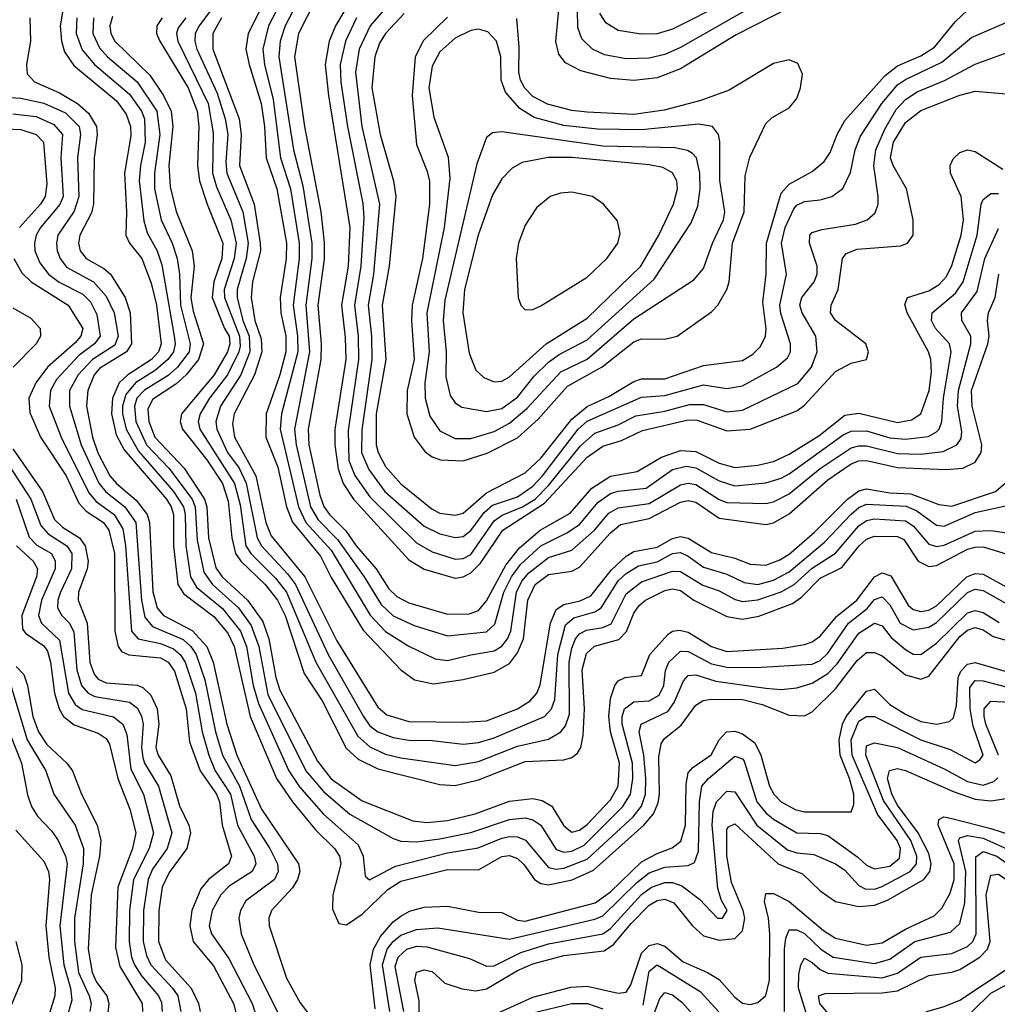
# Model space of a CAD drawing. Header units: inches. Extents: x 990535 to 1117859, y 769386 to 892122.
# Tile 286 of 656: x 1037367 to 1039887, y 872928 to 875466. Entities that reach past the tile are written whole.
import ezdxf

# ---------------------------------------------------------------- set-up
doc = ezdxf.new("R2010")
doc.units = ezdxf.units.IN
doc.header["$MEASUREMENT"] = 0
doc.layers.add('B0837', color=7, linetype='Continuous')

msp = doc.modelspace()

# ---------------------------------------------------------------- linework, layer by layer
at = {"layer": 'B0837', "color": 5}
for points, elevation in [([(1038035.8, 875590), (1037956.2, 875430), (1037950.5, 875390), (1037958.6, 875350), (1037990, 875250), (1037998.5, 875190), (1038002.5, 875110), (1038029.7, 875029.7), (1038054.6, 874890), (1038053.8, 874850), (1038038.4, 874750), (1038040.1, 874710), (1038053.1, 874650), (1038053.4, 874610), (1038038.2, 874550), (1038002.2, 874450), (1038001.6, 874390), (1038032.2, 874312.2), (1038054.8, 874210), (1038070.5, 874170.5), (1038142.8, 874082.8), (1038170, 874027.8), (1038252.6, 873892.6), (1038350, 873790.5), (1038384.5, 873764.5), (1038433.8, 873753.8), (1038510, 873765.2), (1038590, 873784.2), (1038630, 873806.4), (1038650, 873833.5), (1038665.9, 873870), (1038676.9, 873970), (1038696.1, 874010), (1038730, 874035.5), (1038790, 874044.1), (1038810, 874055.1), (1038890, 874143), (1038915.6, 874164.4), (1038990, 874180.4), (1039070, 874222), (1039090, 874226.4), (1039110, 874222), (1039170, 874181), (1039290, 874164.8), (1039310, 874168.9), (1039350, 874191.9), (1039450, 874279.4), (1039510, 874320.6), (1039530, 874328.5), (1039550, 874329.5), (1039630, 874311.3), (1039753.9, 874306.1), (1039797.6, 874310), (1039830, 874325.5), (1039845.4, 874350), (1039847.3, 874370), (1039822.2, 874470), (1039820.7, 874510), (1039862.3, 874630), (1039866, 874650), (1039861.7, 874690), (1039864.4, 874710), (1039881.7, 874750), (1039890.6, 874809.4)], 4020), ([(1037915.3, 875564.7), (1037829.5, 875450), (1037819.7, 875430), (1037818.8, 875410), (1037824.2, 875390), (1037876, 875276), (1037896.9, 875210), (1037903.4, 875170), (1037898.6, 875098.6), (1037901.4, 875070), (1037942.3, 874970), (1037955.8, 874890), (1037951, 874850), (1037928, 874770), (1037928, 874750), (1037942.5, 874690), (1037958.8, 874650), (1037960.7, 874610), (1037937.5, 874550), (1037884.8, 874470), (1037872.7, 874430), (1037875.1, 874410), (1037902.5, 874350), (1037932.7, 874310), (1037951.3, 874271.3), (1037979.1, 874130), (1037990.9, 874110), (1038057.9, 874037.9), (1038078.3, 874010), (1038162.1, 873830), (1038253.1, 873670), (1038270, 873646.2), (1038290, 873630.6), (1038330, 873616.1), (1038370, 873608.8), (1038430, 873607.7), (1038510, 873598.8), (1038550, 873603.1), (1038590, 873614.8), (1038719.7, 873670), (1038737.7, 873690), (1038746.6, 873713.4), (1038754, 873830), (1038773.6, 873906.4), (1038795.7, 873924.3), (1038850, 873939.8), (1038865.9, 873950), (1038910, 874019.1), (1038930, 874038.1), (1038962.1, 874057.9), (1039010, 874068.1), (1039050, 874090), (1039070, 874092.2), (1039090, 874083.3), (1039130, 874054.8), (1039190, 874036.6), (1039234.8, 874014.8), (1039270, 874010.3), (1039310, 874021.3), (1039350, 874042.3), (1039441.1, 874118.9), (1039510, 874191.3), (1039530, 874208.4), (1039550, 874217.1), (1039651.7, 874211.7), (1039679.5, 874199.5), (1039730, 874162.6), (1039750, 874160.6), (1039830, 874195.6), (1039940, 874220)], 3960), ([(1038070, 875568.8), (1038009, 875450), (1037993.7, 875390), (1037998.6, 875350), (1038020.3, 875260.3), (1038039.1, 875110), (1038065.2, 875030), (1038087.9, 874890), (1038087.7, 874850), (1038072.2, 874730), (1038083.3, 874650), (1038084.1, 874610), (1038041.9, 874450), (1038038.5, 874410), (1038086, 874210), (1038104.9, 874170), (1038170, 874098.5), (1038270.7, 873930.7), (1038310, 873889), (1038370, 873850.7), (1038438.4, 873818.4), (1038470, 873813.9), (1038530, 873828.7), (1038590, 873839.3), (1038610, 873851.4), (1038624.5, 873870), (1038632.9, 873890), (1038647.5, 873990), (1038661.7, 874018.3), (1038679.7, 874040.3), (1038730, 874079.6), (1038790, 874098.6), (1038848.6, 874150), (1038885.9, 874194.1), (1038910, 874207.8), (1038990, 874218.4), (1039070, 874267), (1039090, 874271), (1039110, 874267.4), (1039170, 874228.8), (1039190, 874221.6), (1039290, 874219.1), (1039310, 874223.2), (1039350, 874243.6), (1039430, 874308.7), (1039510, 874362), (1039530, 874367.7), (1039550, 874367.2), (1039630, 874347.6), (1039690, 874346.1), (1039747.1, 874352.9), (1039782.6, 874370), (1039793.6, 874386.4), (1039795.7, 874404.3), (1039784.6, 874470), (1039786.9, 874510), (1039818.3, 874630), (1039818.4, 874650), (1039795.2, 874690), (1039794.9, 874710), (1039835.3, 874764.7), (1039854.7, 874850), (1039890, 874927.8)], 4040), ([(1038099.2, 875540.8), (1038051.1, 875450), (1038039, 875410), (1038035.5, 875370), (1038073.1, 875130), (1038097.3, 875037.3), (1038120, 874890), (1038120.3, 874850), (1038105.1, 874730), (1038114.1, 874610), (1038075.7, 874410), (1038079.7, 874370), (1038116.9, 874210), (1038136.3, 874176.3), (1038186.2, 874126.2), (1038255.5, 874030), (1038298.9, 873958.9), (1038330, 873929), (1038384.4, 873904.4), (1038470, 873877.9), (1038570, 873887.7), (1038591.9, 873908.1), (1038614.9, 873990), (1038634.5, 874030), (1038658.1, 874061.9), (1038710, 874109.8), (1038777.1, 874142.9), (1038810, 874164.9), (1038858.2, 874221.8), (1038890, 874244.7), (1038910, 874250.9), (1038981.7, 874258.3), (1039050, 874306.4), (1039085.1, 874314.9), (1039110, 874310.7), (1039170, 874277.4), (1039210, 874264.3), (1039290, 874272.1), (1039330, 874284.1), (1039350, 874295.2), (1039490, 874395.7), (1039510, 874405), (1039550, 874406.2), (1039610, 874388.3), (1039650, 874384.8), (1039708.4, 874391.6), (1039730, 874403.2), (1039737, 874410), (1039743.9, 874430), (1039748.4, 874490), (1039767.6, 874610), (1039763.5, 874630), (1039727.8, 874670), (1039717.1, 874690), (1039719.2, 874710), (1039779, 874761), (1039798.7, 874790), (1039835.2, 874910), (1039845, 874990), (1039850, 875001.8), (1039870, 875017.5), (1039890, 875017.9)], 4060), ([(1039438.3, 875541.7), (1039213.8, 875426.2), (1039070, 875338.6), (1039010, 875315.7), (1038950, 875309), (1038890, 875313.9), (1038813.7, 875333.7), (1038774.3, 875354.3), (1038757, 875377), (1038749.2, 875409.2), (1038758.1, 875510)], 4180), ([(1039307.1, 875530), (1039070, 875393.6), (1039030, 875375.7), (1038990, 875366.2), (1038930, 875364.7), (1038874.8, 875374.8), (1038843.2, 875390), (1038816.4, 875416.4), (1038805.4, 875445.4), (1038804.5, 875490)], 4160), ([(1038130, 875515.6), (1038085.6, 875430), (1038075.9, 875370), (1038101.1, 875190), (1038143.6, 874970), (1038151.7, 874891.7), (1038151.9, 874848.1), (1038135.8, 874730), (1038144.4, 874630), (1038143.2, 874590), (1038110.5, 874410), (1038112.9, 874370), (1038140.5, 874240.5), (1038151, 874211), (1038166, 874190), (1038208.2, 874148.2), (1038234.5, 874110), (1038285.9, 874050), (1038319.1, 873999.1), (1038339, 873979), (1038370, 873962.4), (1038470, 873933.8), (1038525.6, 873934.4), (1038550, 873943.2), (1038570, 873968.2), (1038620.2, 874059.8), (1038655.5, 874104.5), (1038708.9, 874150), (1038785.9, 874194.1), (1038842, 874258), (1038890, 874288.9), (1038959.1, 874300.9), (1039021.6, 874338.4), (1039070, 874355.2), (1039110, 874352.4), (1039170, 874323.1), (1039210, 874311.5), (1039270, 874317.9), (1039310, 874327.1), (1039350, 874345.8), (1039427.1, 874392.9), (1039493.6, 874446.4), (1039530, 874451.7), (1039630, 874427.6), (1039665.9, 874434.1), (1039689.9, 874450), (1039711, 874510), (1039716.8, 874556.8), (1039715.7, 874590), (1039709.6, 874610), (1039654.9, 874710), (1039648.2, 874731.8), (1039655, 874750), (1039710, 874766.8), (1039736.9, 874783.1), (1039755.9, 874804.1), (1039770, 874832.1), (1039793.9, 874910), (1039799.4, 874950), (1039793.3, 875010), (1039766.4, 875070), (1039765.2, 875090), (1039773.1, 875106.9), (1039790, 875123.3), (1039810, 875130.1), (1039830, 875126.1), (1039900.7, 875080.7)], 4080), ([(1039190, 875511.5), (1039050, 875441.3), (1039010, 875429.3), (1038968.7, 875428.7), (1038910, 875437.8), (1038877.8, 875457.8), (1038862.7, 875482.7)], 4140), ([(1037478.4, 875490), (1037471.5, 875450), (1037474.7, 875410), (1037482.6, 875382.6), (1037507.2, 875347.2), (1037616.6, 875256.6), (1037641.8, 875221.8), (1037652.9, 875190), (1037653.5, 875166.5), (1037637.2, 875070), (1037643, 874970), (1037640.8, 874910), (1037650.7, 874890), (1037682.3, 874850), (1037706.3, 874786.3), (1037720, 874730), (1037732.3, 874630), (1037725.5, 874610), (1037707.4, 874590), (1037645.8, 874550), (1037623.6, 874530), (1037606.3, 874490), (1037604.3, 874450), (1037615.9, 874395.9), (1037636.7, 874356.7), (1037745.3, 874230), (1037757.5, 874210), (1037763.4, 874190), (1037764.1, 874110), (1037775.1, 874010), (1037790, 873985.6), (1037867.3, 873927.3), (1037904.2, 873884.2), (1037920.2, 873850), (1037960.9, 873670), (1038029.6, 873510), (1038070, 873450), (1038130, 873378.2), (1038178.8, 873330), (1038191.4, 873310), (1038194.6, 873290), (1038174.2, 873210), (1038173.3, 873173.3), (1038190, 873136.5), (1038210, 873132.9), (1038250, 873160.1), (1038316, 873224), (1038350, 873245.2), (1038470, 873275.4), (1038550, 873275), (1038610, 873308.9), (1038630, 873311.4), (1038650, 873304), (1038667.4, 873287.4), (1038693.9, 873250), (1038710, 873239.6), (1038730, 873236.1), (1038790.8, 873249.2), (1038846.2, 873273.8), (1038975.6, 873390), (1039000.7, 873419.3), (1039012.5, 873447.5), (1039016.1, 873470), (1039014.1, 873565.9), (1039020.2, 873599.8), (1039027.9, 873612.1), (1039072.4, 873647.6), (1039110, 873699.1), (1039129.1, 873710.9), (1039150, 873714.6), (1039230, 873713.3), (1039280.8, 873700.8), (1039350, 873673), (1039390, 873671.7), (1039410, 873681.9), (1039470, 873741.3), (1039525.7, 873814.3), (1039550, 873834.8), (1039570, 873835.2), (1039590, 873825.8), (1039650, 873777.3), (1039690, 873766.4), (1039710, 873773.8), (1039790, 873875.8), (1039810, 873892.5), (1039830, 873899), (1039850, 873892.9), (1039876.1, 873876.1), (1039910, 873866.3)], 3820), ([(1037606.6, 875473.4), (1037599.6, 875450), (1037602.2, 875430), (1037612.2, 875410), (1037702.8, 875322.8), (1037738, 875270), (1037757.6, 875230), (1037762, 875190), (1037751.4, 875090), (1037754.8, 875034.8), (1037771, 874971), (1037812.1, 874870), (1037816.9, 874830), (1037808.6, 874748.6), (1037814.5, 874714.5), (1037840.7, 874630), (1037828.1, 874590), (1037796.6, 874550), (1037770, 874526.1), (1037710, 874487), (1037697.9, 874462.1), (1037700, 874430), (1037715.4, 874390), (1037791.6, 874310), (1037843.5, 874230), (1037849.4, 874210), (1037853.8, 874130), (1037872.6, 874052.6), (1037889.4, 874029.4), (1037954.3, 873970), (1037994.4, 873914.4), (1038009.7, 873870), (1038027.6, 873770), (1038037.5, 873737.5), (1038134.9, 873554.9), (1038170, 873509.3), (1038250, 873452.3), (1038380.8, 873400.8), (1038416.4, 873396.4), (1038470, 873402), (1038541.1, 873418.9), (1038630, 873451.9), (1038690, 873458.7), (1038713.8, 873453.8), (1038738.6, 873438.6), (1038770, 873388.1), (1038790, 873372), (1038810, 873376.8), (1038830, 873391.8), (1038890, 873454.7), (1038910.1, 873490), (1038913, 873550), (1038890.1, 873630), (1038885.8, 873670), (1038890, 873716.2), (1038901.3, 873750), (1038910, 873761.8), (1038928, 873770), (1038970, 873775.3), (1038991.1, 873830), (1039038.2, 873881.8), (1039050, 873889.5), (1039067.4, 873892.6), (1039090, 873887.3), (1039150.2, 873850.2), (1039190, 873837), (1039333.7, 873846.3), (1039390, 873855), (1039410, 873862.2), (1039430, 873876.6), (1039472.4, 873927.6), (1039524.6, 873970), (1039570, 874029.5), (1039590, 874040.5), (1039612.2, 874032.2), (1039657, 873957), (1039670, 873945.3), (1039690, 873940.1), (1039710, 873944), (1039730, 873955.3), (1039808.3, 874030), (1039830, 874038.7), (1039850, 874036.6), (1039910, 874003.8)], 3880), ([(1038205.4, 875490), (1038181.3, 875450), (1038165.2, 875410), (1038154.8, 875350), (1038163.1, 875270), (1038218.4, 874930), (1038214.3, 874830), (1038196.9, 874730), (1038206.5, 874646.5), (1038207.9, 874590), (1038179.3, 874410), (1038179.5, 874370), (1038188.1, 874308.1), (1038201, 874270), (1038227.5, 874230), (1038370, 874073.6), (1038410, 874049.5), (1038490, 874026.7), (1038510, 874030), (1038530, 874040.3), (1038555.1, 874064.9), (1038612.8, 874150), (1038720.1, 874219.9), (1038830, 874338.3), (1038870, 874366.6), (1038918.6, 874381.4), (1038972.8, 874407.2), (1039090, 874434.5), (1039113.1, 874433.1), (1039190, 874406.3), (1039250, 874410.1), (1039370, 874457.9), (1039390, 874471.8), (1039470, 874559.1), (1039510, 874580.1), (1039549.5, 874590), (1039555, 874610), (1039547.8, 874630), (1039469.4, 874690), (1039456.9, 874710), (1039458.3, 874730), (1039477, 874770), (1039487.8, 874850), (1039497, 874863), (1039525.8, 874874.2), (1039637, 874883), (1039655, 874890), (1039669.9, 874910), (1039670.4, 874950), (1039652.8, 875030), (1039618.1, 875090), (1039611.6, 875110), (1039619.5, 875150), (1039650, 875200.7), (1039690, 875231.7), (1039790, 875271.4), (1039830, 875281), (1039910, 875274.7)], 4120), ([(1038310, 875495), (1038270.6, 875450), (1038242.2, 875390), (1038233.2, 875330), (1038249.5, 875190), (1038294.4, 874990), (1038278.9, 874810), (1038265.4, 874730), (1038273.7, 874650), (1038274.6, 874590), (1038248.9, 874408.9), (1038248.3, 874350), (1038266.8, 874306.8), (1038308.5, 874250), (1038410, 874160.3), (1038450, 874140.3), (1038490, 874131.3), (1038510, 874133.8), (1038530, 874149.4), (1038564.2, 874195.8), (1038585.5, 874214.5), (1038650, 874235.8), (1038690, 874263.8), (1038715, 874290), (1038806.9, 874410), (1038830, 874430.6), (1038970, 874492.6), (1039030, 874496.7), (1039130, 874524.7), (1039190, 874515.1), (1039230, 874521.7), (1039317.5, 874570), (1039346.2, 874593.8), (1039354.2, 874610), (1039353.7, 874630), (1039328.7, 874708.7), (1039326, 874730), (1039343.7, 874810), (1039330.5, 874890), (1039339.8, 874930), (1039362.2, 874977.8), (1039370, 874988), (1039390, 874997), (1039430, 875001), (1039460.5, 875010), (1039489.1, 875030.9), (1039508.1, 875071.9), (1039520.8, 875130), (1039534.6, 875165.4), (1039589.2, 875250), (1039630, 875297.4), (1039650, 875311.7), (1039743.5, 875356.5), (1039820.2, 875419.8), (1039937, 875470)], 4160), ([(1038358.1, 875481.9), (1038309.7, 875430.3), (1038294.5, 875405.5), (1038282.3, 875370), (1038274.7, 875290), (1038296, 875170), (1038330.8, 875050), (1038336.7, 875010), (1038319.6, 874830), (1038301.5, 874730), (1038310.6, 874590), (1038286.4, 874450), (1038286.3, 874370), (1038291.4, 874350), (1038310, 874314.4), (1038350, 874269.2), (1038430, 874203.9), (1038450, 874193.9), (1038490, 874188.7), (1038510, 874194.2), (1038570, 874246.6), (1038670, 874297.6), (1038710, 874336), (1038790, 874436.5), (1038830, 874468.9), (1038885.6, 874494.4), (1038950, 874533.5), (1038970, 874539.9), (1039030, 874540.2), (1039130, 874574.6), (1039230, 874587.4), (1039256.8, 874603.2), (1039276.5, 874623.5), (1039289.3, 874650), (1039291.1, 874668.9), (1039282.4, 874737.6), (1039291.2, 874810), (1039291.9, 874890), (1039330, 875018.3), (1039350, 875042.1), (1039410, 875074.1), (1039440.2, 875099.8), (1039456.4, 875123.6), (1039474.4, 875170), (1039494.2, 875205.8), (1039598, 875322), (1039630, 875346.8), (1039690, 875372.8), (1039725, 875395), (1039779.4, 875460.6), (1039809.9, 875490)], 4180), ([(1038470, 875472.5), (1038407.9, 875412.1), (1038386.3, 875370), (1038378.5, 875270), (1038390, 875144), (1038416.9, 875076.9), (1038423.1, 875050), (1038423.1, 874990), (1038405.1, 874850), (1038378.7, 874730), (1038377, 874690), (1038383.8, 874590), (1038366.2, 874510), (1038365.5, 874450), (1038383.7, 874390), (1038411.9, 874351.9), (1038430, 874339.2), (1038451.7, 874331.7), (1038510, 874328.7), (1038571.9, 874348.1), (1038650, 874388.3), (1038703.7, 874436.3), (1038779.2, 874520.8), (1038868.7, 874571.3), (1038950, 874635), (1038970, 874643.3), (1039030, 874642.5), (1039061.8, 874650), (1039150, 874712.3), (1039166.9, 874730), (1039189.6, 874770), (1039195.8, 874790), (1039204.8, 874890), (1039234.4, 874970), (1039237.2, 875062.8), (1039248.8, 875111.2), (1039290, 875198.3), (1039306.6, 875213.4), (1039350, 875238.4), (1039370, 875262.7), (1039379.9, 875290), (1039385.1, 875325.1), (1039373, 875353), (1039350, 875361.8), (1039310, 875352.8), (1039196, 875284), (1039122.4, 875257.6), (1039027.9, 875232.1), (1038950, 875221.2), (1038830, 875227), (1038790, 875231.3), (1038727.8, 875247.8), (1038690, 875267.5), (1038668.9, 875288.9), (1038657.9, 875310), (1038653.9, 875330), (1038654.8, 875394.9), (1038648.8, 875468.8)], 4220), ([(1037393.8, 875470), (1037394.9, 875410), (1037384.7, 875350), (1037386.4, 875326.4), (1037405.7, 875305.7), (1037470, 875277.2), (1037516.7, 875250), (1037544.6, 875224.6), (1037565.1, 875190), (1037567.2, 875170), (1037559.1, 875110), (1037558, 874990), (1037552.2, 874967.8), (1037522.3, 874910), (1037519.3, 874890), (1037523.5, 874870), (1037538.6, 874850), (1037584.6, 874824.6), (1037601.1, 874810), (1037639.2, 874750), (1037652.2, 874710), (1037655.5, 874630), (1037642.7, 874610), (1037573.3, 874566.7), (1037559.2, 874550), (1037542.9, 874510), (1037539.8, 874470), (1037554.9, 874390), (1037569, 874349), (1037599.7, 874290), (1037616.5, 874270), (1037667.2, 874227.2), (1037696, 874190), (1037702, 874170), (1037710.7, 873990.7), (1037721.3, 873950), (1037738.3, 873930), (1037811.7, 873891.7), (1037849.8, 873850), (1037865.8, 873810), (1037900.8, 873650), (1037926.8, 873570), (1037990.8, 873430.8), (1038086.3, 873290), (1038089.2, 873270), (1038083.4, 873250), (1038070, 873228.4), (1038015.9, 873170), (1038009.7, 873150), (1038010.1, 873130), (1038055.2, 872995.2), (1038090, 872931.9), (1038121.7, 872890)], 3780), ([(1037514.5, 875470), (1037513, 875430), (1037528, 875388), (1037560.2, 875350), (1037650, 875273.8), (1037681, 875230), (1037688.8, 875210), (1037691, 875150), (1037678.4, 875090), (1037675.2, 875050), (1037687.5, 874947.5), (1037696.2, 874916.2), (1037721.6, 874870), (1037733.6, 874833.6), (1037765.7, 874650), (1037768, 874630), (1037763.8, 874610), (1037748.8, 874590), (1037717.5, 874562.5), (1037666, 874530), (1037640.6, 874499.4), (1037632.4, 874470), (1037632.3, 874450), (1037641.6, 874410), (1037673.9, 874353.9), (1037764.1, 874250), (1037789.7, 874210), (1037793.9, 874190), (1037795.5, 874110), (1037807.5, 874030), (1037823.4, 874003.4), (1037890, 873948.5), (1037936.2, 873890), (1037951.8, 873850), (1037969.4, 873750), (1037983.2, 873703.2), (1038060.7, 873530), (1038088.4, 873488.4), (1038150, 873418.1), (1038239.5, 873339.5), (1038252.5, 873310), (1038258, 873258), (1038268.9, 873248.9), (1038335.7, 873284.3), (1038470, 873318.1), (1038548.9, 873331.1), (1038610, 873356.3), (1038630, 873360.3), (1038650, 873359.4), (1038671.2, 873351.2), (1038730, 873281.1), (1038750, 873276.7), (1038770, 873278.8), (1038830, 873301.9), (1038948.3, 873411.7), (1038970, 873438.9), (1038980.1, 873470), (1038981.2, 873510), (1038975.8, 873570), (1038963.7, 873630), (1038968.9, 873650), (1039037.3, 873682.7), (1039053.9, 873706.1), (1039078, 873762), (1039090, 873775.3), (1039110, 873776.8), (1039161.2, 873761.2), (1039290, 873742.8), (1039330, 873739.7), (1039370, 873743.4), (1039410, 873756.1), (1039450, 873780.3), (1039474.1, 873805.9), (1039530, 873884.5), (1039570, 873910.1), (1039590, 873903.3), (1039613.1, 873873.1), (1039650, 873842.7), (1039670, 873830.6), (1039690, 873829.7), (1039730, 873858.6), (1039810, 873937.4), (1039830, 873942.8), (1039850, 873937.5), (1039891.8, 873911.8)], 3840), ([(1037557.2, 875470), (1037555.9, 875430), (1037573.4, 875393.4), (1037593.8, 875370), (1037670, 875305.7), (1037720.9, 875230), (1037728.6, 875170), (1037714.4, 875070), (1037715.2, 875030), (1037732.3, 874950), (1037759.9, 874890), (1037772.8, 874850), (1037779.3, 874810), (1037781.6, 874730), (1037806.9, 874630), (1037804.2, 874610), (1037774.4, 874570), (1037750, 874548.9), (1037688.8, 874511.2), (1037669.6, 874490.4), (1037663.1, 874470), (1037666.4, 874430), (1037694, 874370), (1037751.8, 874310), (1037811.5, 874230), (1037819.7, 874210), (1037824.7, 874124.7), (1037842, 874042), (1037864, 874010), (1037931.1, 873950), (1037964.1, 873904.1), (1037983.8, 873850), (1038006.5, 873726.5), (1038105.1, 873530), (1038150, 873476.5), (1038217.8, 873417.8), (1038330, 873355.4), (1038350, 873348.3), (1038390, 873346.7), (1038450, 873355), (1038530, 873370.7), (1038630, 873404.2), (1038670, 873408.5), (1038690, 873403.7), (1038710.2, 873390.2), (1038750, 873326.8), (1038770, 873320.2), (1038790, 873322.5), (1038822, 873338), (1038921.9, 873438.1), (1038941.1, 873470), (1038947.4, 873510), (1038946.7, 873550), (1038920, 873650), (1038920, 873670), (1038926.1, 873690), (1038950, 873707.7), (1038990, 873710.6), (1039015.3, 873724.7), (1039027.8, 873750), (1039032, 873788), (1039040.1, 873810), (1039070, 873838.1), (1039090, 873837.2), (1039150, 873805.8), (1039190, 873797), (1039264.2, 873795.8), (1039410, 873804.5), (1039430, 873814.3), (1039450, 873833.2), (1039503.4, 873910), (1039551.7, 873948.3), (1039570, 873971), (1039590, 873977.9), (1039610, 873957.8), (1039636.6, 873910), (1039670, 873893.4), (1039710, 873900.3), (1039730, 873911.9), (1039810, 873989.6), (1039830, 873998.1), (1039850, 873994.3), (1039910, 873960.9)], 3860), ([(1037734.7, 875470), (1037720.4, 875450), (1037719.8, 875430), (1037728.2, 875410), (1037801.2, 875290), (1037824.5, 875230), (1037829.2, 875190), (1037826, 875090), (1037831, 875050), (1037850.2, 874990.2), (1037891.1, 874890), (1037888.1, 874850), (1037867.9, 874790), (1037863.4, 874750), (1037895, 874670), (1037907.2, 874650), (1037908.8, 874630), (1037902.5, 874610), (1037868.6, 874550), (1037784.4, 874450), (1037781, 874430), (1037787, 874410), (1037850, 874331.7), (1037890, 874270.1), (1037904.9, 874224.9), (1037914.1, 874130), (1037923.4, 874090), (1037937.2, 874070), (1038000.2, 874010), (1038032.1, 873970), (1038051.1, 873930), (1038100.9, 873780.9), (1038146.7, 873710), (1038208.5, 873588.5), (1038239.9, 873559.9), (1038290, 873534.7), (1038450, 873494.3), (1038490, 873492), (1038550, 873506.7), (1038670, 873553.7), (1038770, 873558.3), (1038790, 873564.4), (1038804.9, 873575.1), (1038813.9, 873590), (1038819.2, 873620.8), (1038823.2, 873690), (1038816.9, 873790), (1038828, 873832), (1038849.1, 873850.9), (1038911.6, 873868.4), (1038930.8, 873889.2), (1038950, 873936.1), (1038963.7, 873956.3), (1038980.4, 873970), (1039030, 873994.2), (1039050, 873998.9), (1039070, 873994.4), (1039104.8, 873970), (1039190, 873927.7), (1039230, 873920.3), (1039271.9, 873928.1), (1039358.7, 873961.3), (1039382.6, 873977.4), (1039430, 874026.3), (1039486.2, 874053.8), (1039530.4, 874109.6), (1039550, 874127.2), (1039570, 874134.4), (1039630, 874133.3), (1039645.6, 874125.6), (1039682.6, 874070), (1039710, 874056.4), (1039730, 874059.3), (1039810, 874101.4), (1039830, 874106.6), (1039850, 874107.2), (1039912.1, 874087.9)], 3920), ([(1037795.3, 875470), (1037775.6, 875444.4), (1037771.7, 875430), (1037774.7, 875410), (1037852.8, 875250), (1037866.4, 875173.6), (1037864.2, 875070), (1037874.6, 875034.6), (1037911.2, 874950), (1037924.9, 874890), (1037919.7, 874850), (1037894.5, 874770), (1037895.1, 874750), (1037933.8, 874650), (1037935.4, 874624.6), (1037932.4, 874610), (1037903.1, 874550), (1037856.6, 874490), (1037832.1, 874450), (1037827.3, 874430), (1037831.6, 874410), (1037921.1, 874270), (1037935.4, 874215.4), (1037950, 874110), (1037962.8, 874090), (1038026.4, 874026.4), (1038054.9, 873990), (1038130.3, 873810), (1038239.2, 873619.2), (1038270, 873591.7), (1038310, 873573.1), (1038350, 873563.3), (1038490, 873543.5), (1038550, 873553.5), (1038650, 873593.6), (1038730, 873611.6), (1038761.9, 873630), (1038774, 873646), (1038783.9, 873676.1), (1038783.6, 873810), (1038790, 873845.9), (1038800.1, 873870), (1038810, 873882.5), (1038827.9, 873892.1), (1038870, 873898.8), (1038891.5, 873908.5), (1038930, 873986.2), (1038970, 874017), (1039050, 874044.2), (1039070, 874043.8), (1039128.2, 874008.2), (1039170, 873993.3), (1039211.6, 873971.6), (1039230, 873966.3), (1039270, 873970.2), (1039330, 873991.3), (1039363.7, 874010), (1039410, 874052.5), (1039469.4, 874090.6), (1039530, 874161.6), (1039550, 874175.1), (1039570, 874179.1), (1039650, 874174.4), (1039670, 874161.6), (1039710, 874114.1), (1039730, 874108.3), (1039750, 874111.2), (1039830, 874147.1), (1039870, 874149.5), (1039970, 874134.2)], 3940), ([(1037887.3, 875470), (1037865.4, 875430), (1037865.5, 875390), (1037932.9, 875210), (1037938.2, 875170), (1037934, 875090), (1037971.7, 874990), (1037987.3, 874890), (1037987.9, 874870), (1037967.5, 874790), (1037963.9, 874750), (1037973.3, 874690), (1037990, 874643), (1037991.7, 874610), (1037972.5, 874550), (1037920, 874450), (1037916, 874424), (1037921.2, 874390), (1037976, 874290), (1038001.3, 874170), (1038015.8, 874135.8), (1038102.1, 874030), (1038184.5, 873864.5), (1038290, 873693.6), (1038313.9, 873673.9), (1038370, 873657.3), (1038510, 873655.3), (1038570, 873659), (1038649.9, 873690), (1038682.5, 873710), (1038699.9, 873730), (1038708.6, 873751.4), (1038735.4, 873910), (1038750, 873945.5), (1038770, 873958.6), (1038811.9, 873968.1), (1038838.9, 873981.1), (1038892.3, 874047.7), (1038930, 874082.9), (1038950, 874094.8), (1039010, 874106.4), (1039050, 874128.8), (1039070, 874133.5), (1039090, 874129.2), (1039150, 874092.3), (1039210, 874078.2), (1039250, 874062.8), (1039290, 874059.9), (1039326.4, 874073.6), (1039350, 874088.4), (1039415.5, 874144.5), (1039501.1, 874230), (1039530, 874251), (1039550, 874256.2), (1039610, 874246.5), (1039663.6, 874243.6), (1039736.3, 874216.3), (1039770, 874212.2), (1039882.4, 874250), (1039907.8, 874272.2)], 3980), ([(1038235.3, 875470), (1038206.9, 875410), (1038193, 875350), (1038195.1, 875304.9), (1038212.4, 875190), (1038251.5, 874991.5), (1038254.6, 874954.6), (1038246.6, 874830), (1038230.2, 874730), (1038239.4, 874650), (1038240.6, 874590), (1038213.5, 874406.5), (1038215.2, 874330), (1038231.2, 874291.2), (1038270, 874235.9), (1038390, 874117.6), (1038430, 874093.9), (1038490, 874075.7), (1038510, 874076.8), (1038530, 874087.5), (1038590, 874174), (1038610.9, 874189.1), (1038663.5, 874210), (1038695.5, 874230), (1038730, 874265.2), (1038812.6, 874367.4), (1038850, 874399.6), (1038910, 874421.9), (1038955.2, 874444.8), (1039030, 874456.4), (1039093.7, 874473.7), (1039130, 874473.9), (1039190, 874454.7), (1039230, 874458.9), (1039372.4, 874527.6), (1039408, 874570), (1039422.5, 874610), (1039418.8, 874650), (1039383.6, 874710), (1039378.1, 874730), (1039383.1, 874750), (1039414.6, 874790), (1039422.3, 874810), (1039422.6, 874830), (1039402.9, 874890), (1039403.8, 874910), (1039410, 874916.8), (1039434.7, 874925.3), (1039521.7, 874938.3), (1039551.7, 874950), (1039572.4, 874967.6), (1039579.7, 874990), (1039579.9, 875010), (1039568.6, 875088.6), (1039573.9, 875130), (1039596.6, 875183.4), (1039626.1, 875233.9), (1039650, 875259.9), (1039680.4, 875279.6), (1039750.7, 875309.3), (1039830, 875351.2), (1039990, 875409.6)], 4140), ([(1037330, 875265.8), (1037370, 875263.2), (1037430, 875250.5), (1037485.8, 875225.8), (1037520.6, 875190), (1037524.4, 875170), (1037516.1, 875110), (1037520.2, 875010), (1037507.9, 874972.1), (1037465.8, 874910), (1037461.9, 874890), (1037464.1, 874870), (1037471.9, 874850), (1037488, 874828), (1037557.8, 874790), (1037590, 874753.5), (1037610.5, 874710), (1037621, 874650), (1037612.9, 874627.1), (1037554.8, 874590), (1037517.7, 874550), (1037495.6, 874510), (1037495.6, 874470), (1037526.2, 874370), (1037571.2, 874271.2), (1037589, 874249), (1037638.5, 874210), (1037666.5, 874170), (1037681.6, 873970), (1037690, 873926), (1037710, 873901.6), (1037788.4, 873868.4), (1037808.7, 873850), (1037822.3, 873830), (1037844.2, 873764.2), (1037872.4, 873630), (1037890, 873570), (1037934, 873490), (1037964.1, 873404.1), (1038012, 873330), (1038031.6, 873290), (1038033.3, 873270), (1038024.1, 873250), (1037950, 873194.9), (1037936.6, 873170), (1037932.3, 873150), (1037937.9, 873110), (1037971, 873030), (1038041.3, 872890)], 3760), ([(1037350, 875223.2), (1037410, 875215.8), (1037455.7, 875195.7), (1037477.6, 875170), (1037473.8, 875110), (1037479.1, 875010), (1037470.9, 874989.1), (1037420.6, 874930), (1037410.1, 874910), (1037405.3, 874890), (1037406.5, 874870), (1037419.2, 874839.2), (1037441.5, 874810), (1037468.8, 874788.8), (1037530, 874758.4), (1037550, 874738.2), (1037566.1, 874706.1), (1037574.4, 874650), (1037559.9, 874630), (1037520.2, 874599.8), (1037462, 874538), (1037447.1, 874510), (1037443.6, 874470), (1037474.6, 874390), (1037545.9, 874245.9), (1037564.3, 874224.3), (1037611.2, 874190), (1037633.5, 874153.5), (1037640.4, 874110), (1037655.7, 873890), (1037672.7, 873870), (1037730, 873857.8), (1037764.1, 873844.1), (1037780.8, 873830), (1037794.2, 873810), (1037820.5, 873730), (1037837.2, 873630), (1037854.5, 873570), (1037871.3, 873530), (1037910.7, 873470), (1037928.8, 873390), (1037971.7, 873310), (1037975.8, 873290), (1037966.9, 873270), (1037907.2, 873232.8), (1037885.5, 873210), (1037863.7, 873170), (1037856, 873130), (1037862, 873110), (1037906.6, 873046.6), (1037966.5, 872930), (1037979.1, 872890)], 3740), ([(1037330, 875184.1), (1037370, 875182.6), (1037410, 875170), (1037429.1, 875150), (1037437.2, 875042.8), (1037433.4, 875010), (1037421.1, 874990), (1037367.1, 874930)], 3720), ([(1037352.2, 874850), (1037372.8, 874812.8), (1037397.3, 874790), (1037492.2, 874730), (1037529.8, 874670), (1037525, 874650), (1037510, 874632.6), (1037438.9, 874570), (1037408.7, 874530), (1037390.6, 874490), (1037393.3, 874453.3), (1037421.3, 874390), (1037487.3, 874290), (1037519.6, 874219.6), (1037539.1, 874199.1), (1037583, 874170), (1037597.1, 874150), (1037611.7, 874090), (1037612.8, 873890), (1037620.8, 873850), (1037630, 873837.5), (1037648.7, 873828.7), (1037730, 873821.3), (1037750.2, 873810.2), (1037766.5, 873786.5), (1037796.1, 873690), (1037804.8, 873604.8), (1037832.2, 873530), (1037874.9, 873470), (1037881.9, 873450), (1037889.4, 873389.4), (1037913.6, 873310), (1037905.9, 873290), (1037854, 873250), (1037834.2, 873225.8), (1037811.2, 873170), (1037805.5, 873130), (1037814.6, 873090), (1037867, 873027), (1037918.6, 872930), (1037928.4, 872890)], 3720), ([(1037350, 874723), (1037396.4, 874696.4), (1037420.5, 874670), (1037420.7, 874650), (1037410, 874630), (1037350.7, 874570)], 3680), ([(1037350, 874359.5), (1037426.5, 874250), (1037457.3, 874177.3), (1037477.4, 874157.4), (1037521.2, 874130), (1037535.9, 874110), (1037543.7, 874070), (1037541.5, 874050), (1037518.6, 873990), (1037517.7, 873970), (1037540.9, 873910), (1037548.2, 873810), (1037559, 873779), (1037570, 873765.7), (1037590, 873756.6), (1037670, 873750.3), (1037684.6, 873744.6), (1037705, 873724.9), (1037721.3, 873690), (1037726.2, 873650), (1037718, 873590), (1037724.6, 873570), (1037757, 873517), (1037779.6, 873439.6), (1037803.2, 873390), (1037807.6, 873370), (1037797.9, 873330), (1037752.2, 873267.8), (1037734.7, 873230), (1037725.6, 873170), (1037724.7, 873090), (1037742.8, 873042.8), (1037808.9, 872970), (1037828.4, 872930), (1037832.3, 872910)], 3680), ([(1037317.6, 874350), (1037396.1, 874230), (1037421.7, 874161.7), (1037440.5, 874140.5), (1037489.1, 874110), (1037501.4, 874090), (1037500.6, 874050), (1037472.7, 873990), (1037465.6, 873970), (1037464.9, 873950), (1037476.2, 873930), (1037495.7, 873910), (1037507, 873887), (1037514.8, 873790), (1037526.4, 873750), (1037543.9, 873730), (1037561.4, 873721.4), (1037650, 873707.1), (1037670.9, 873690.9), (1037681.3, 873670), (1037685.3, 873650), (1037681.4, 873590), (1037684.3, 873564.3), (1037689.2, 873549.2), (1037725.3, 873490), (1037759.3, 873370), (1037747.4, 873330), (1037710, 873276.2), (1037698.4, 873250), (1037686.7, 873170), (1037685.6, 873090), (1037693.8, 873053.8), (1037705.1, 873030), (1037761.3, 872970), (1037774.6, 872950), (1037782.3, 872910)], 3660), ([(1037358.7, 874230), (1037391.8, 874131.8), (1037411.6, 874111.6), (1037449, 874090), (1037459.2, 874070), (1037458.6, 874050), (1037423.7, 873970), (1037415.5, 873930), (1037423.6, 873910), (1037470, 873866.2), (1037493.1, 873730), (1037510, 873701), (1037528, 873688), (1037608.7, 873668.7), (1037633.2, 873650), (1037643.1, 873623.1), (1037653.8, 873533.8), (1037686.6, 873470), (1037712.1, 873370), (1037700.7, 873330), (1037660.4, 873250), (1037650.6, 873170), (1037649.3, 873090), (1037655.5, 873050), (1037663.2, 873030), (1037681.1, 873001.1), (1037725, 872950), (1037732.7, 872932.7), (1037734.8, 872910)], 3640), ([(1037359.3, 874110), (1037402, 874070), (1037413, 874050), (1037411, 874030), (1037373, 873930), (1037374.7, 873894.7), (1037383.4, 873883.4), (1037430, 873852.2), (1037438.6, 873838.6), (1037446.6, 873810), (1037457.2, 873730), (1037469.5, 873689.5), (1037480.4, 873670), (1037508.1, 873648.1), (1037570, 873626.5), (1037590, 873612.8), (1037598.8, 873598.8), (1037620.5, 873510), (1037651.3, 873431.3), (1037666.4, 873370), (1037658, 873330), (1037620.2, 873230), (1037614.6, 873074.6), (1037625.3, 873025.3), (1037682.9, 872930), (1037684.1, 872910)], 3620), ([(1037358.3, 873798.3), (1037377.9, 873777.9), (1037387.6, 873750), (1037401.6, 873670), (1037415.6, 873630), (1037437.6, 873597.6), (1037488.9, 873550), (1037503.4, 873530), (1037527, 873470), (1037567.1, 873390), (1037576.6, 873350), (1037573.2, 873310), (1037551.3, 873210), (1037543.5, 873070), (1037554.3, 873010), (1037565.6, 872985.6), (1037591.7, 872950), (1037597.2, 872930), (1037594.1, 872905.9)], 3580), ([(1038283.5, 872916.5), (1038270.5, 873030), (1038278.8, 873070), (1038296.8, 873103.2), (1038330, 873141), (1038350, 873155.5), (1038371.7, 873168.3), (1038410, 873178.5), (1038470, 873180.7), (1038550, 873165.8), (1038610, 873164.6), (1038650, 873144.9), (1038670, 873142.3), (1038850.2, 873189.8), (1038890, 873217.6), (1038970, 873295), (1039010, 873316.6), (1039048.9, 873331.1), (1039071.4, 873348.6), (1039083, 873390), (1039084.6, 873495.5), (1039090, 873524.5), (1039102, 873538), (1039149.1, 873570.9), (1039170.4, 873609.6), (1039189.3, 873630.7), (1039210, 873631.8), (1039230, 873625.5), (1039261.8, 873601.8), (1039277.5, 873570), (1039299.8, 873490), (1039310.5, 873470), (1039330, 873449.7), (1039366, 873430), (1039390, 873424.1), (1039510, 873424.2), (1039517.2, 873442.8), (1039516.8, 873470), (1039506, 873510), (1039481.8, 873570), (1039478.9, 873610), (1039487.6, 873650), (1039497.1, 873670), (1039550, 873734.8), (1039570, 873739.9), (1039610, 873701), (1039650, 873675.6), (1039690, 873657.3), (1039730, 873650.3), (1039763.2, 873656.8), (1039773.7, 873666.3), (1039781.8, 873698.2), (1039785.8, 873770), (1039793.2, 873786.8), (1039810, 873804.5), (1039830, 873808.8), (1039910, 873785.8)], 3780), ([(1037344.6, 873750), (1037386.2, 873610), (1037434.7, 873530), (1037455.5, 873470), (1037510.4, 873390), (1037531.5, 873330), (1037531.2, 873290), (1037508.9, 873150), (1037508.6, 873090), (1037519, 873010), (1037546.7, 872950), (1037551.4, 872930), (1037547.8, 872910)], 3560), ([(1038321.5, 872910), (1038302.1, 873030), (1038314.6, 873070), (1038329.7, 873090.3), (1038350, 873106.5), (1038390, 873120.8), (1038445.2, 873125.2), (1038630, 873096), (1038850, 873147.7), (1038870, 873156.5), (1038957.8, 873242.2), (1038990, 873267), (1039030, 873281.9), (1039090, 873286.2), (1039106.5, 873293.5), (1039116.9, 873323.1), (1039119.1, 873450), (1039125.4, 873490), (1039142.2, 873510), (1039210, 873567.3), (1039230, 873561), (1039234.5, 873554.5), (1039267.5, 873450), (1039290, 873421.5), (1039310, 873405.6), (1039370, 873370.3), (1039430, 873368), (1039450, 873362.9), (1039527.6, 873307.6), (1039550, 873286.6), (1039570, 873277.1), (1039610, 873284.3), (1039635.1, 873304.9), (1039637.7, 873330), (1039628.9, 873350), (1039578.3, 873418.3), (1039512.8, 873570), (1039510, 873610), (1039530, 873657.7), (1039550, 873670.1), (1039570, 873669.8), (1039690, 873610), (1039765.2, 873585.2), (1039830, 873550.6), (1039842.2, 873557.8), (1039850.2, 873570), (1039825, 873645), (1039816.7, 873690), (1039815.7, 873744.3), (1039830, 873763), (1039850, 873762.1), (1039910, 873746.7)], 3760), ([(1037300.1, 873730), (1037372.3, 873550), (1037387.8, 873467.8), (1037397.7, 873437.7), (1037413, 873413), (1037450, 873374.6), (1037466.9, 873350), (1037485.7, 873310), (1037489.8, 873290), (1037471.1, 873130), (1037480.8, 873030), (1037498.2, 872970), (1037501.5, 872938.5), (1037482.3, 872870)], 3540), ([(1039889.8, 873570), (1039857.1, 873650), (1039852.9, 873670), (1039852.8, 873690), (1039870, 873709.4), (1039970, 873704.3)], 3740), ([(1038357.7, 872910), (1038334.7, 873025.3), (1038342.6, 873050), (1038364.7, 873070), (1038390, 873078.2), (1038416.6, 873076.6), (1038526.5, 873046.5), (1038570, 873026.5), (1038590, 873027.4), (1038658.7, 873061.3), (1038730, 873084.1), (1038870, 873109.6), (1038890, 873123.8), (1038970, 873210.7), (1038995.2, 873230), (1039030, 873242.4), (1039050, 873241.9), (1039073.5, 873233.5), (1039119, 873199), (1039165.4, 873150), (1039178.9, 873150), (1039190.2, 873170), (1039175.9, 873195.9), (1039166.7, 873226.7), (1039151.7, 873390), (1039154.8, 873425.2), (1039162.9, 873450), (1039190, 873477.7), (1039210, 873475.4), (1039266.8, 873390), (1039346.2, 873326.2), (1039370, 873318.3), (1039414.1, 873314.1), (1039470, 873290.5), (1039494.1, 873274.1), (1039530, 873233.9), (1039546, 873226), (1039570, 873225.1), (1039590, 873231.4), (1039662.6, 873270), (1039678.4, 873290), (1039679.8, 873310), (1039664.3, 873350), (1039593.7, 873453.7), (1039548, 873570), (1039550, 873594), (1039570, 873602.3), (1039630, 873590.3), (1039750, 873535.4), (1039810, 873502.6), (1039850, 873493.3), (1039877.7, 873502.3), (1039888.1, 873511.9)], 3740), ([(1038395, 872790), (1038397, 872937), (1038386.1, 872990), (1038390, 873010.8), (1038410, 873017.4), (1038430, 873012.7), (1038462.7, 872982.7), (1038507.8, 872967.8), (1038543.1, 872963.1), (1038570, 872968.4), (1038650, 873015), (1038690, 873032.6), (1038770, 873053.9), (1038873.8, 873066.2), (1038897.9, 873082.1), (1038943.2, 873136.8), (1038990, 873183.3), (1039010, 873195.6), (1039030, 873199.1), (1039053.1, 873190), (1039101.5, 873130), (1039130, 873104.4), (1039170, 873093.1), (1039210, 873098.1), (1039230, 873117.1), (1039236.3, 873150), (1039232.2, 873170), (1039201.7, 873241.7), (1039189.4, 873310.6), (1039190, 873379), (1039194.2, 873385.8), (1039210, 873393.2), (1039322.3, 873290), (1039384.4, 873264.4), (1039430, 873220.8), (1039470, 873193.2), (1039530, 873179.9), (1039570, 873184), (1039603.7, 873196.3), (1039697.5, 873250), (1039712.9, 873270), (1039716.7, 873290), (1039710, 873316.9), (1039683, 873370), (1039630, 873441.1), (1039615.3, 873470), (1039604.2, 873510), (1039608.9, 873531.1), (1039630, 873535.7), (1039650, 873530.6), (1039775.3, 873475.3), (1039830, 873456.6), (1039870, 873452.5), (1039910, 873458.1)], 3720), ([(1038550, 872883), (1038690, 872946.6), (1038788, 872972), (1038830, 872974.9), (1038910, 872956.7), (1038930, 872959.4), (1038942.1, 872977.9), (1038970, 873059.7), (1038990, 873079.5), (1039010, 873084.9), (1039030, 873078.1), (1039077.2, 873037.2), (1039140.1, 873010), (1039170, 872991.9), (1039210, 872946.6), (1039230, 872931.2), (1039250, 872927.4), (1039270, 872933.2), (1039290, 872950.8), (1039299.7, 872990), (1039300.7, 873110), (1039297.5, 873150), (1039286.6, 873193.4), (1039290, 873214.1), (1039310, 873213.9), (1039350, 873193.1), (1039438.7, 873118.7), (1039470, 873098.3), (1039550, 873080.3), (1039590, 873086.5), (1039650, 873121.9), (1039723.9, 873156.1), (1039743.7, 873176.3), (1039765.2, 873214.8), (1039775.6, 873250), (1039775.4, 873290), (1039734.1, 873390), (1039735.9, 873404.1), (1039749, 873411), (1039770, 873406.7), (1039870, 873381.6), (1039950, 873355.6)], 3680), ([(1037357.2, 873377.2), (1037430, 873296.6), (1037441.8, 873270), (1037444.2, 873250), (1037434.9, 873130), (1037442.8, 873050), (1037458.7, 872970), (1037457.8, 872950), (1037437.1, 872882.9)], 3520), ([(1039338.4, 872910), (1039338.1, 873070), (1039341.5, 873098.5), (1039350, 873120.1), (1039370, 873120.1), (1039390, 873111), (1039432, 873070), (1039463.5, 873050), (1039570, 873033.5), (1039610, 873044.7), (1039673.9, 873090), (1039765.8, 873114.2), (1039790, 873136.8), (1039802.9, 873190), (1039805.3, 873270), (1039786.7, 873350), (1039790, 873357.2), (1039810, 873363.6), (1039850, 873356.4), (1039930, 873320.3), (1039970, 873310.5), (1040000, 873313.8)], 3660), ([(1039405.6, 872870), (1039374.7, 872970), (1039375, 873005), (1039380.6, 873030), (1039390, 873047.2), (1039410, 873036.3), (1039430, 873017.8), (1039450, 873008.6), (1039590, 872996.6), (1039630, 873008.1), (1039690, 873049.8), (1039770, 873059.5), (1039810, 873076.8), (1039824, 873090), (1039832.5, 873110), (1039831.6, 873308.4), (1039850, 873322.3), (1039885.3, 873310), (1039930, 873278.4), (1039950, 873269.8), (1040000, 873270.5)], 3640), ([(1039479.6, 872870), (1039429.1, 872930), (1039426.2, 872950), (1039443.6, 872956.4), (1039590, 872957.4), (1039630, 872963.2), (1039710, 873002.5), (1039770, 873011), (1039790, 873018), (1039842.1, 873050), (1039861.2, 873070), (1039868.1, 873090), (1039858.4, 873210), (1039870, 873261.1), (1039890, 873263.5), (1039930, 873235.7), (1039950, 873228.4), (1040000, 873227)], 3620), ([(1040000, 872761.8), (1039983.6, 872756.4), (1039930, 872725.2), (1039910, 872728.7), (1039842.3, 872782.3), (1039710, 872831.5), (1039683.9, 872850), (1039666.6, 872870), (1039674.9, 872890), (1039705, 872910), (1039750, 872922.1), (1039790, 872938.9), (1039917.3, 873022.7), (1039929.5, 873050.5), (1039924.6, 873130), (1039930, 873151.5), (1039950, 873153.8), (1039990, 873145.8), (1040000, 873140.1)], 3580), ([(1037357.3, 873090), (1037372.6, 873030), (1037371.6, 872988.4), (1037321.8, 872870)], 3480), ([(1040000, 872806.3), (1039930, 872806.4), (1039916.9, 872810), (1039890, 872829.9), (1039851.6, 872870), (1039818.9, 872890), (1039821.9, 872910), (1039870, 872956.7), (1039930.4, 872989.6), (1039951.8, 873008.2), (1039972, 873088), (1039990, 873091), (1040000, 873085.6)], 3560), ([(1038974.5, 872925.5), (1038990, 873013.4), (1039010, 873030.1), (1039120.8, 872960.8), (1039169.1, 872909.1)], 3660), ([(1038990, 872870), (1039016.9, 872943.1), (1039030, 872958.2), (1039050, 872952.3), (1039073.4, 872933.4), (1039139.8, 872859.8)], 3640), ([(1038690, 872905.8), (1038790, 872929.8), (1038830.4, 872930.4), (1038870, 872916.2)], 3660)]:
    msp.add_lwpolyline(points, dxfattribs=dict(at, elevation=elevation))
for points, elevation in [([(1038550, 875441.2), (1038530, 875437.8), (1038490, 875418.3), (1038450, 875382.4), (1038430, 875345.5), (1038421.4, 875290), (1038434.6, 875214.6), (1038471.6, 875111.6), (1038476.1, 875056.1), (1038461.5, 874930), (1038416.6, 874710), (1038422.3, 874610), (1038411.1, 874530), (1038412.1, 874490), (1038424.2, 874444.2), (1038450, 874405.9), (1038490, 874385.9), (1038530, 874386.1), (1038590, 874404.1), (1038630, 874426), (1038675.3, 874464.7), (1038762.1, 874557.9), (1038830, 874590.8), (1038950, 874694.8), (1039104.8, 874795.2), (1039130, 874824.6), (1039152.7, 874890), (1039181.1, 874950), (1039184.9, 874970), (1039171.6, 875051.6), (1039171.6, 875151.6), (1039168.4, 875170), (1039152.4, 875190), (1039116.4, 875196.4), (1038970, 875182.1), (1038856.6, 875183.4), (1038770, 875192.5), (1038693.3, 875213.3), (1038656.3, 875236.3), (1038619.2, 875279.2), (1038608.2, 875310), (1038607.1, 875370), (1038595.8, 875410), (1038574.1, 875434.1)], 4240), ([(1038610, 875176.8), (1038585.9, 875174.1), (1038570, 875161.7), (1038545.5, 875094.5), (1038463.1, 874743.1), (1038458.4, 874690), (1038466.7, 874610), (1038465.6, 874545.6), (1038476.9, 874496.9), (1038490, 874478.6), (1038507, 874467), (1038570, 874455.7), (1038610, 874463.6), (1038650, 874492.4), (1038693.5, 874546.5), (1038730, 874583.3), (1038757.3, 874602.7), (1038830, 874640.9), (1039002.8, 874797.2), (1039097.8, 874942.2), (1039115.2, 874984.8), (1039121.2, 875030), (1039120.1, 875070), (1039111.8, 875110), (1039101.1, 875121.1), (1039088.5, 875128.5), (1039055.5, 875135.5), (1038870, 875139.8)], 4260), ([(1038729.4, 875110.7), (1038662.1, 875097.9), (1038636.7, 875083.3), (1038610, 875055.3), (1038585.5, 875014.5), (1038548.8, 874910), (1038514, 874770), (1038509.2, 874710), (1038525.9, 874605.9), (1038542.7, 874562.7), (1038563.1, 874543.1), (1038590, 874532.3), (1038610, 874533.8), (1038630, 874545.1), (1038724.4, 874630), (1038830, 874696.5), (1038967.8, 874830), (1039014.6, 874910), (1039052.3, 874990), (1039062.2, 875030), (1039061.2, 875050), (1039050, 875071.2), (1039024.5, 875084.5), (1038990, 875091.8), (1038790, 875110.2)], 4280), ([(1038790, 875021), (1038761.4, 875018.6), (1038734.6, 875010), (1038699, 874981), (1038670, 874936.3), (1038653.2, 874890), (1038646.6, 874850), (1038652, 874750), (1038658.6, 874730), (1038670, 874717.7), (1038690, 874718.8), (1038710, 874728.2), (1038830, 874801.9), (1038880.6, 874850), (1038909.1, 874890), (1038915, 874915), (1038907.6, 874947.6), (1038872.2, 874990), (1038843.2, 875010)], 4320)]:
    msp.add_lwpolyline(points, close=True, dxfattribs=dict(at, elevation=elevation))

doc.saveas('drawing.dxf')
